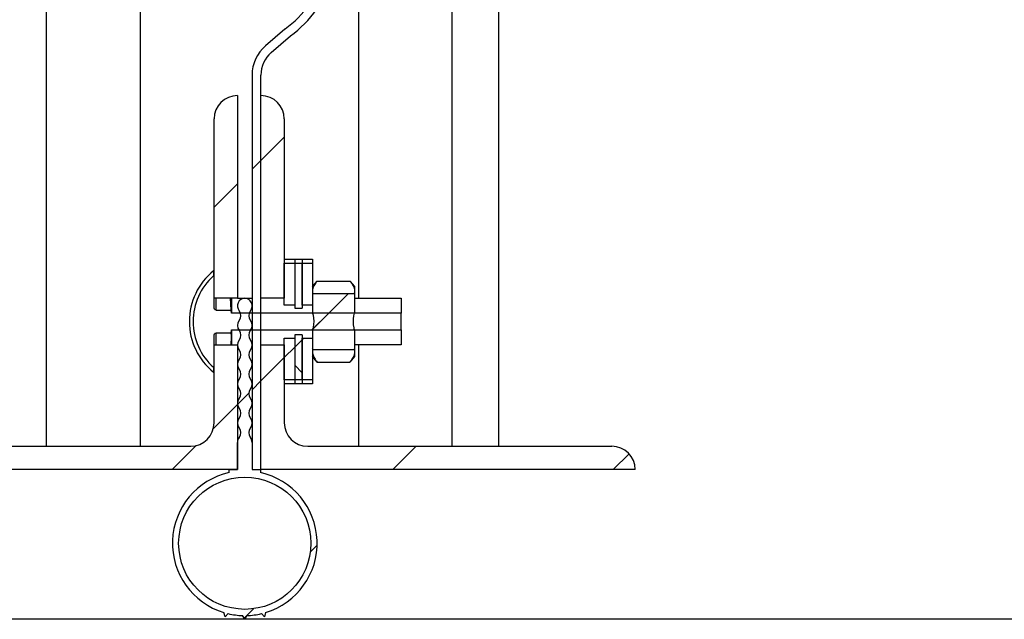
# Model space of a CAD drawing. Header units: inches. Extents: x 170 to 284, y 215 to 248.
# Tile 392 of 656: x 210.762 to 211.032, y 220.092 to 220.256. Entities that reach past the tile are written whole.
import ezdxf

# ---------------------------------------------------------------- set-up
doc = ezdxf.new("R2010")
doc.units = ezdxf.units.IN
doc.header["$LTSCALE"] = 0.25
doc.header["$MEASUREMENT"] = 0
doc.layers.add('ANNOTATIONS', color=1, linetype='Continuous')
doc.layers.add('RH FRONT OF HOOD', color=7, linetype='Continuous')
doc.styles.add('ARIAL', font='arial.ttf', dxfattribs={"height": 0.09375})
doc.dimstyles.new('STANDARD$0', dxfattribs={"dimtxt": 0.09375, "dimasz": 0.09375, "dimexe": 0.03125, "dimexo": 0.046875, "dimgap": 0.09, "dimtad": 0, "dimtih": 1, "dimtoh": 1, "dimdec": 4, "dimzin": 0, "dimdsep": 46, "dimtxsty": 'ARIAL', "dimcen": 0.09, "dimadec": 0, "dimazin": 0, "dimtfac": 1, "dimtdec": 4, "dimtofl": 0, "dimtmove": 0, "dimatfit": 1, "dimfxl": 1, "dimtolj": 1, "dimtzin": 0, "dimarcsym": 0})
pattern_1 = [(45, (200.7563139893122, 218.4993357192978), (-0.03026527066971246, 0.03026527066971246), [])]

# ---------------------------------------------------------------- blocks, each defined once
blk = doc.blocks.new('*D132')
at = {"layer": 'ANNOTATIONS', "color": 0, "lineweight": -2, "transparency": 16777216}
for p, q in [((210.8125819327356, 224.1544254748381), (212.2530253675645, 224.1544254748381)), ((212.2217753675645, 224.0606754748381), (212.2217753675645, 222.3404997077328)), ((212.2217753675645, 220.1854637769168), (212.2217753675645, 221.9056395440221)), ((211.491250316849, 220.0917137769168), (212.2530253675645, 220.0917137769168))]:
    blk.add_line(p, q, dxfattribs=at)
at = {"layer": 'ANNOTATIONS', "color": 0, "transparency": 16777216}
for points in [[(212.2061503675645, 224.0606754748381), (212.2374003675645, 224.0606754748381), (212.2217753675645, 224.1544254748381)], [(212.2061503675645, 220.1854637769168), (212.2374003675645, 220.1854637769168), (212.2217753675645, 220.0917137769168)]]:
    blk.add_solid(points, dxfattribs=at)
at = {"layer": 'defpoints', "color": 0, "transparency": 16777216}
for p in [(210.7657069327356, 224.1544254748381), (211.444375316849, 220.0917137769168), (212.2217753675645, 220.0917137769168)]:
    blk.add_point(p, dxfattribs=at)
at = {"layer": 'ANNOTATIONS', "color": 0, "transparency": 16777216, "insert": (212.2217753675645, 222.1230696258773), "char_height": 0.09375, "attachment_point": 5, "style": 'ARIAL'}
blk.add_mtext('\\A1;OPENING\\PHEIGHT', dxfattribs=at)

msp = doc.modelspace()

# ---------------------------------------------------------------- hatches: boundary and pattern name
at = {"layer": 'RH FRONT OF HOOD'}
h = msp.add_hatch(dxfattribs=at)
h.set_pattern_fill('ANSI32', color=256, scale=0.34241245, angle=2.8e-322, style=0)
h.set_pattern_definition([(45, (200.7563139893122, 218.4993357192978), (-0.09079581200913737, 0.09079581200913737), []), (45, (200.8168445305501, 218.4993357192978), (-0.09079581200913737, 0.09079581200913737), [])])
edge = h.paths.add_edge_path(flags=0)
edge.add_arc((210.829581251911, 220.2757640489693), 0.01588793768, 433.69030225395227, 472.4705806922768, ccw=False)
edge.add_arc((210.827355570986, 220.2709360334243), 0.02116108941, 398.1045307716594, 431.5771717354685, ccw=False)
edge.add_arc((210.830779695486, 220.2727508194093), 0.01736031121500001, 345.18024813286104, 400.3658533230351, ccw=False)
edge.add_arc((210.817939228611, 220.2769282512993), 0.030851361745, 305.83030380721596, 343.77953759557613, ccw=False)
edge.add_line((210.8359992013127, 220.2519153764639), (210.8307141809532, 220.2473327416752))
edge.add_arc((210.8360874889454, 220.2411358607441), 0.008202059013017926, 490.9285193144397, 540.0000000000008)
edge.add_line((210.8278854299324, 220.2411358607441), (210.8278854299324, 220.1328032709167))
edge.add_line((210.8278854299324, 220.1328032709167), (210.8254654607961, 220.1328032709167))
edge.add_line((210.8254654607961, 220.1328032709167), (210.8254654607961, 220.241135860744))
edge.add_arc((210.8360874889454, 220.2411358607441), 0.01062202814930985, 490.9285193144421, 540, ccw=False)
edge.add_line((210.8291288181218, 220.2491610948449), (210.8344138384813, 220.2537437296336))
edge.add_line((210.8344138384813, 220.2537437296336), (210.8345118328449, 220.2538191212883))
edge.add_arc((210.817939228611, 220.2769282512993), 0.0284373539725, 305.6460216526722, 343.7190675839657)
edge.add_arc((210.830779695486, 220.2727508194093), 0.01494630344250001, 345.2914408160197, 400.5471921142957)
edge.add_arc((210.827355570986, 220.2709360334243), 0.0187470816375, 397.9578745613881, 431.4396159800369)
edge.add_arc((210.829581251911, 220.2757640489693), 0.0134739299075, 433.8775574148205, 472.2736457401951)
edge.add_arc((210.827013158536, 220.2827835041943), 0.006011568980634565, 474.9825325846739, 495.7175736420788)
edge.add_arc((210.836806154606, 220.2755243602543), 0.01816498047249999, 500.8992600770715, 540.0000000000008)
edge.add_arc((210.829581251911, 220.2755243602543), 0.01094007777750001, 180, 270)
edge.add_arc((210.829581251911, 220.2664504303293), 0.001866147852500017, 270, 285.642246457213)
edge.add_line((210.8300844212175, 220.2646533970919), (210.8307353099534, 220.2623287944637))
edge.add_arc((210.829581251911, 220.2664504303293), 0.004280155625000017, 269.9999999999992, 285.6422464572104, ccw=False)
edge.add_arc((210.829581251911, 220.2755243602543), 0.01335408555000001, 179.9999999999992, 269.9999999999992, ccw=False)
edge.add_arc((210.836806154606, 220.2755243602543), 0.020578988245, 500.6113583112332, 540, ccw=False)
edge.add_arc((210.827013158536, 220.2827835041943), 0.008425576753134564, 474.5776671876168, 496.4997109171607, ccw=False)
h = msp.add_hatch(dxfattribs=at)
h.set_pattern_fill('ANSI31', color=256, scale=0.34241245, angle=2.8e-322, style=0)
h.set_pattern_definition(pattern_1)
edge = h.paths.add_edge_path(flags=0)
edge.add_arc((210.8214474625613, 220.2291067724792), 0.006420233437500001, 450, 540, ccw=False)
edge.add_line((210.8214474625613, 220.2355270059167), (210.8214474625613, 220.1798849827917))
edge.add_line((210.8214474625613, 220.1798849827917), (210.8150272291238, 220.1798849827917))
edge.add_line((210.8150272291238, 220.1798849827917), (210.8150272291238, 220.2291067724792))
h = msp.add_hatch(dxfattribs=at)
h.set_pattern_fill('ANSI31', color=256, scale=0.34241245, angle=2.8e-322, style=0)
h.set_pattern_definition(pattern_1)
edge = h.paths.add_edge_path(flags=0)
edge.add_arc((210.8278854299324, 220.2291067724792), 0.006420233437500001, 360, 450, ccw=False)
edge.add_line((210.8343056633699, 220.2291067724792), (210.8343056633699, 220.1798849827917))
edge.add_line((210.8343056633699, 220.1798849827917), (210.8278854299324, 220.1798849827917))
edge.add_line((210.8278854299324, 220.1798849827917), (210.8278854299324, 220.2355270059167))
h = msp.add_hatch(dxfattribs=at)
h.set_pattern_fill('ANSI31', color=256, scale=0.34241245, style=0)
h.set_pattern_definition(pattern_1)
edge = h.paths.add_edge_path(flags=0)
edge.add_line((210.8150272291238, 220.1695265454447), (210.8150272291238, 220.1608999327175))
edge.add_line((210.8150272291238, 220.1608999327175), (210.8148560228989, 220.1608999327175))
edge.add_arc((210.8262100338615, 220.1734647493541), 0.01693482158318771, 132.1020783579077, 227.8979216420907, ccw=False)
edge.add_line((210.8148560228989, 220.1860295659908), (210.8150272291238, 220.1860295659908))
edge.add_line((210.8150272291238, 220.1860295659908), (210.8150272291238, 220.1774029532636))
edge.add_ellipse((210.8155750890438, 220.1774029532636), major_axis=(2.097565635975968e-17, 0.0007747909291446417), ratio=0.707106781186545, start_angle=90.0000000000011, end_angle=180.0000000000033)
edge.add_line((210.8155750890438, 220.1766281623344), (210.8197097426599, 220.1766281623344))
edge.add_spline(control_points=[(210.8197097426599, 220.1766281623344), (210.8197577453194, 220.1763457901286), (210.8198008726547, 220.1760625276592), (210.8198381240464, 220.1757785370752)], knot_values=[0.004061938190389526, 0.004061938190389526, 0.004061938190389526, 0.004061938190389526, 0.004698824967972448, 0.004698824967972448, 0.004698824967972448, 0.004698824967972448], weights=[1, 1, 1, 1], degree=3, periodic=0)
edge.add_line((210.8198381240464, 220.1757785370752), (210.8663890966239, 220.1757785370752))
edge.add_line((210.8663890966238, 220.1757785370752), (210.8663890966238, 220.171150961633))
edge.add_line((210.8663890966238, 220.1711509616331), (210.8198381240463, 220.1711509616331))
edge.add_spline(control_points=[(210.8198381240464, 220.1711509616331), (210.8198008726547, 220.1708669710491), (210.8197577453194, 220.1705837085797), (210.8197097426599, 220.1703013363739)], knot_values=[0.00811997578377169, 0.00811997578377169, 0.00811997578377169, 0.00811997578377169, 0.008758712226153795, 0.008758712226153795, 0.008758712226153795, 0.008758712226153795], weights=[1, 1, 1, 1], degree=3, periodic=0)
edge.add_line((210.8197097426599, 220.1703013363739), (210.8155750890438, 220.1703013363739))
edge.add_ellipse((210.8155750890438, 220.1695265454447), major_axis=(1.039300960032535e-17, 0.0007747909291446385), ratio=0.7071067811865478, start_angle=0, end_angle=90.00000000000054)
h = msp.add_hatch(dxfattribs=at)
h.set_pattern_fill('ANSI31', color=256, scale=0.34241245, style=0)
h.set_pattern_definition(pattern_1)
edge = h.paths.add_edge_path(flags=0)
edge.add_arc((210.8233253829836, 220.1670485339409), 0.002140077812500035, 321.3178125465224, 398.68218745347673, ccw=False)
edge.add_arc((210.8266665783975, 220.1643734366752), 0.002140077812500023, 501.3178125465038, 578.6821874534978)
edge.add_arc((210.8233253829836, 220.1616983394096), 0.002140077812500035, 321.3178125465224, 398.68218745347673, ccw=False)
edge.add_arc((210.8266665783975, 220.159023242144), 0.002140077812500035, 501.3178125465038, 578.6821874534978)
edge.add_arc((210.8233253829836, 220.1563481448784), 0.002140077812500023, 321.3178125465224, 398.68218745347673, ccw=False)
edge.add_arc((210.8266665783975, 220.1536730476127), 0.002140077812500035, 501.3178125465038, 578.6821874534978)
edge.add_arc((210.8233253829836, 220.1509979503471), 0.002140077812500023, 321.3178125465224, 398.68218745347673, ccw=False)
edge.add_arc((210.8266665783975, 220.1483228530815), 0.002140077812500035, 501.3178125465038, 578.6821874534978)
edge.add_arc((210.8233253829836, 220.1456477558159), 0.002140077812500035, 321.3178125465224, 398.68218745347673, ccw=False)
edge.add_arc((210.8266665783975, 220.1429726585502), 0.002140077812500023, 501.3178125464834, 578.6821874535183)
edge.add_arc((210.8233253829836, 220.1402975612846), 0.002140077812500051, 360, 398.68218745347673, ccw=False)
edge.add_line((210.8254654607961, 220.1402975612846), (210.8254654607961, 220.1328032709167))
edge.add_line((210.8254654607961, 220.1328032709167), (210.8277366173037, 220.1328032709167))
edge.add_line((210.8277366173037, 220.1328032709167), (210.8277366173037, 220.1319941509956))
edge.add_arc((210.8234564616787, 220.1126009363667), 0.0198599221, 286.72629545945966, 437.55412552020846, ccw=False)
edge.add_line((210.8291721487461, 220.0935812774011), (210.8288624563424, 220.0924254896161))
edge.add_line((210.8288624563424, 220.0924254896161), (210.828016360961, 220.0932715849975))
edge.add_arc((210.8234564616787, 220.1126009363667), 0.01985992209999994, 271.72629545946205, 283.27370454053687, ccw=False)
edge.add_line((210.8240547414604, 220.0927500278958), (210.8234564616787, 220.0917137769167))
edge.add_line((210.8234564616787, 220.0917137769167), (210.822858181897, 220.0927500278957))
edge.add_arc((210.8234564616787, 220.1126009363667), 0.01985992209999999, 256.7262954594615, 268.2737045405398, ccw=False)
edge.add_line((210.8188965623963, 220.0932715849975), (210.8180504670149, 220.0924254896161))
edge.add_line((210.8180504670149, 220.0924254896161), (210.8177407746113, 220.0935812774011))
edge.add_arc((210.8234564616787, 220.1126009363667), 0.0198599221, 102.44587447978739, 253.2737045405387, ccw=False)
edge.add_line((210.8191763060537, 220.1319941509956), (210.8191763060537, 220.1328032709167))
edge.add_line((210.8191763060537, 220.1328032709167), (210.8214474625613, 220.1328032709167))
edge.add_line((210.8214474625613, 220.1328032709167), (210.8214474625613, 220.1402975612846))
edge.add_arc((210.8235875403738, 220.1402975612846), 0.002140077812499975, 501.3178125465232, 540, ccw=False)
edge.add_arc((210.8202463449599, 220.1429726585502), 0.002140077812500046, 321.3178125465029, 398.6821874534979)
edge.add_arc((210.8235875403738, 220.1456477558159), 0.002140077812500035, 141.3178125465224, 218.682187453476, ccw=False)
edge.add_arc((210.8202463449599, 220.1483228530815), 0.002140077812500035, 321.3178125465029, 398.6821874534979)
edge.add_arc((210.8235875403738, 220.1509979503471), 0.002140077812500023, 141.3178125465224, 218.682187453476, ccw=False)
edge.add_arc((210.8202463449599, 220.1536730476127), 0.002140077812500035, 321.3178125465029, 398.6821874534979)
edge.add_arc((210.8235875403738, 220.1563481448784), 0.002140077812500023, 141.3178125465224, 218.682187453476, ccw=False)
edge.add_arc((210.8202463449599, 220.159023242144), 0.002140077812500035, 321.3178125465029, 398.6821874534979)
edge.add_arc((210.8235875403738, 220.1616983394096), 0.002140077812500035, 141.3178125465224, 218.682187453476, ccw=False)
edge.add_arc((210.8202463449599, 220.1643734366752), 0.002140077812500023, 321.3178125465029, 398.6821874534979)
edge.add_arc((210.8235875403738, 220.1670485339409), 0.002140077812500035, 141.3178125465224, 218.682187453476, ccw=False)
edge.add_arc((210.8202463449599, 220.1697236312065), 0.002140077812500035, 321.3178125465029, 398.6821874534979)
edge.add_arc((210.8235875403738, 220.1723987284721), 0.002140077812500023, 141.3178125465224, 218.682187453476, ccw=False)
edge.add_arc((210.8202463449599, 220.1750738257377), 0.002140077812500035, 321.3178125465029, 398.6821874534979)
edge.add_arc((210.8235875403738, 220.1777489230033), 0.002140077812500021, 93.51153575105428, 218.682187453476, ccw=False)
edge.add_arc((210.8233253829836, 220.1777489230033), 0.002140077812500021, 321.3178125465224, 446.48846424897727, ccw=False)
edge.add_arc((210.8266665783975, 220.1750738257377), 0.002140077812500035, 501.3178125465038, 578.6821874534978)
edge.add_arc((210.8233253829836, 220.1723987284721), 0.002140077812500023, 321.3178125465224, 398.68218745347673, ccw=False)
edge.add_arc((210.8266665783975, 220.1697236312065), 0.002140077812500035, 501.3178125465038, 578.6821874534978)
edge = h.paths.add_edge_path(flags=0)
edge.add_arc((210.8234564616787, 220.1126009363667), 0.01814785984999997, 180, 540, ccw=False)
h = msp.add_hatch(dxfattribs=at)
h.set_pattern_fill('ANSI31', color=256, scale=0.34241245, style=0)
h.set_pattern_definition(pattern_1)
edge = h.paths.add_edge_path(flags=0)
edge.add_spline(control_points=[(210.8535009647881, 220.1811173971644), (210.8535285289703, 220.1810768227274), (210.8535560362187, 220.1810362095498), (210.8535834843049, 220.1809955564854)], knot_values=[0.0006109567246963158, 0.0006109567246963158, 0.0006109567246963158, 0.0006109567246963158, 0.0007196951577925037, 0.0007196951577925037, 0.0007196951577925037, 0.0007196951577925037], weights=[1, 1, 1, 1], degree=3, periodic=0)
edge.add_line((210.8535834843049, 220.1809955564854), (210.8535834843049, 220.1757785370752))
edge.add_spline(control_points=[(210.8535834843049, 220.1757785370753), (210.8535221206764, 220.1755353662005), (210.8534686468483, 220.1752900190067), (210.853424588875, 220.1750431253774), (210.8532317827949, 220.1739626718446), (210.8532421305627, 220.1728283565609), (210.8534497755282, 220.171750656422), (210.8534885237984, 220.1715495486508), (210.8535333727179, 220.1713495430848), (210.8535834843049, 220.1711509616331)], knot_values=[0.0145217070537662, 0.0145217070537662, 0.0145217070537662, 0.0145217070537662, 0.01507592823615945, 0.01507592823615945, 0.01507592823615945, 0.01752927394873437, 0.01752927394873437, 0.01752927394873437, 0.01798263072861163, 0.01798263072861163, 0.01798263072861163, 0.01798263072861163], weights=[1, 1, 1, 1, 1, 1, 1, 1, 1, 1], degree=3, periodic=0)
edge.add_line((210.8535834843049, 220.1711509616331), (210.8535834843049, 220.1659339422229))
edge.add_spline(control_points=[(210.8535834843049, 220.1659339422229), (210.8535560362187, 220.1658932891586), (210.8535285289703, 220.165852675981), (210.8535009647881, 220.1658121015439)], knot_values=[0.006185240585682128, 0.006185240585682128, 0.006185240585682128, 0.006185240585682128, 0.00629528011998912, 0.00629528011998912, 0.00629528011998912, 0.00629528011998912], weights=[1, 1, 1, 1], degree=3, periodic=0)
edge.add_line((210.8535009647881, 220.1658121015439), (210.8421267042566, 220.1658121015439))
edge.add_spline(control_points=[(210.8421267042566, 220.1658121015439), (210.8420991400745, 220.165852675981), (210.842071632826, 220.1658932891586), (210.8420441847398, 220.1659339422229)], knot_values=[0.0006127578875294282, 0.0006127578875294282, 0.0006127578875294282, 0.0006127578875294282, 0.0007217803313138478, 0.0007217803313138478, 0.0007217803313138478, 0.0007217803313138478], weights=[1, 1, 1, 1], degree=3, periodic=0)
edge.add_line((210.8420441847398, 220.1659339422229), (210.8420441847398, 220.1711509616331))
edge.add_line((210.8420441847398, 220.1711509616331), (210.8420784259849, 220.1711509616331))
edge.add_spline(control_points=[(210.8420784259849, 220.1711509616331), (210.8421397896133, 220.1713941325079), (210.8421932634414, 220.1716394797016), (210.8422373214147, 220.171886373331), (210.8424301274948, 220.1729668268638), (210.842419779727, 220.1741011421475), (210.8422121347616, 220.1751788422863), (210.8421733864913, 220.1753799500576), (210.8421285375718, 220.1755799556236), (210.8420784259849, 220.1757785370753)], knot_values=[0.01452170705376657, 0.01452170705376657, 0.01452170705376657, 0.01452170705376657, 0.01507592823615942, 0.01507592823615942, 0.01507592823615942, 0.01752927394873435, 0.01752927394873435, 0.01752927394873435, 0.01798263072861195, 0.01798263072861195, 0.01798263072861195, 0.01798263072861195], weights=[1, 1, 1, 1, 1, 1, 1, 1, 1, 1], degree=3, periodic=0)
edge.add_line((210.8420784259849, 220.1757785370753), (210.8420441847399, 220.1757785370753))
edge.add_line((210.8420441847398, 220.1757785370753), (210.8420441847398, 220.1809955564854))
edge.add_spline(control_points=[(210.8420441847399, 220.1809955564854), (210.842071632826, 220.1810362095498), (210.8420991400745, 220.1810768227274), (210.8421267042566, 220.1811173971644)], knot_values=[0.006149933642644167, 0.006149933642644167, 0.006149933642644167, 0.006149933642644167, 0.006259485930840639, 0.006259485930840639, 0.006259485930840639, 0.006259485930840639], weights=[1, 1, 1, 1], degree=3, periodic=0)
edge.add_line((210.8421267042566, 220.1811173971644), (210.8535009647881, 220.1811173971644))
h = msp.add_hatch(dxfattribs=at)
h.set_pattern_fill('ANSI31', color=256, scale=0.34241245, style=0)
h.set_pattern_definition(pattern_1)
h.paths.add_polyline_path([(210.8343056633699, 220.1574257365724), (210.8343056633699, 220.168951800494), (210.8371476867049, 220.168951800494), (210.8371476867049, 220.1574257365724)], flags=0)
h = msp.add_hatch(dxfattribs=at)
h.set_pattern_fill('ANSI37', color=256, scale=0.34241245, angle=2.8e-322, style=0)
h.set_pattern_definition([(45, (200.7563139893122, 218.4993357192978), (-0.03026527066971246, 0.03026527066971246), []), (135, (200.7563139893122, 218.4993357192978), (-0.03026527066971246, -0.03026527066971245), [])])
h.paths.add_polyline_path([(210.8392021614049, 220.1698031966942), (210.8392021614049, 220.1574257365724), (210.8371476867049, 220.1574257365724), (210.8371476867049, 220.1698031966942)], flags=0)
h = msp.add_hatch(dxfattribs=at)
h.set_pattern_fill('ANSI31', color=256, scale=0.34241245, style=0)
h.set_pattern_definition(pattern_1)
h.paths.add_polyline_path([(210.8392021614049, 220.1574257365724), (210.8392021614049, 220.1689518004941), (210.8420441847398, 220.1689518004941), (210.8420441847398, 220.1574257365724)], flags=0)
h = msp.add_hatch(dxfattribs=at)
h.set_pattern_fill('ANSI31', color=256, scale=0.34241245, angle=2.8e-322, style=0)
h.set_pattern_definition(pattern_1)
edge = h.paths.add_edge_path(flags=0)
edge.add_arc((210.7251439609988, 220.1328032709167), 0.006420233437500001, 450, 540, ccw=False)
edge.add_line((210.7251439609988, 220.1392235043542), (210.8086069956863, 220.1392235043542))
edge.add_arc((210.8086069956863, 220.1456437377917), 0.006420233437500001, 270, 360)
edge.add_line((210.8150272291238, 220.1456437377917), (210.8150272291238, 220.1670445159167))
edge.add_line((210.8150272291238, 220.1670445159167), (210.8214474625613, 220.1670445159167))
edge.add_line((210.8214474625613, 220.1670445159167), (210.8214474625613, 220.1328032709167))
edge.add_line((210.8214474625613, 220.1328032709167), (210.7187237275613, 220.1328032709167))
h = msp.add_hatch(dxfattribs=at)
h.set_pattern_fill('ANSI31', color=256, scale=0.34241245, angle=2.8e-322, style=0)
h.set_pattern_definition(pattern_1)
edge = h.paths.add_edge_path(flags=0)
edge.add_arc((210.9241889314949, 220.1328032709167), 0.006420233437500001, 360, 450, ccw=False)
edge.add_line((210.9306091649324, 220.1328032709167), (210.8278854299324, 220.1328032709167))
edge.add_line((210.8278854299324, 220.1328032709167), (210.8278854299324, 220.1670445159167))
edge.add_line((210.8278854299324, 220.1670445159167), (210.8343056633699, 220.1670445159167))
edge.add_line((210.8343056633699, 220.1670445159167), (210.8343056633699, 220.1456437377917))
edge.add_arc((210.8407258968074, 220.1456437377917), 0.006420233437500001, 180, 270)
edge.add_line((210.8407258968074, 220.1392235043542), (210.9241889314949, 220.1392235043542))

# ---------------------------------------------------------------- linework, layer by layer
for p, q in [((210.8931489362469, 220.1392235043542), (210.8931489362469, 224.3919861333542)), ((210.8546275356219, 224.3444764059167), (210.8546275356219, 220.1798849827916)), ((210.8803084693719, 224.3444764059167), (210.8803084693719, 220.1392235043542)), ((210.8931489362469, 220.1392235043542), (210.8931489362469, 224.3444764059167)), ((210.7690244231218, 220.1392235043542), (210.7690244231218, 224.2497177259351)), ((210.7947053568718, 220.3691104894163), (210.7947053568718, 220.1392235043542)), ((210.8344138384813, 220.2537437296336), (210.8291288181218, 220.2491610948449)), ((210.8307141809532, 220.2473327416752), (210.8359992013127, 220.2519153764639)), ((210.8345118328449, 220.2538191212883), (210.8344138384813, 220.2537437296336)), ((210.8254654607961, 220.2411358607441), (210.8254654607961, 220.1328032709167)), ((210.8278854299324, 220.1328032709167), (210.8278854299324, 220.2411358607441)), ((210.8214474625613, 220.2355270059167), (210.8214474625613, 220.1798849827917)), ((210.8278854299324, 220.1798849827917), (210.8278854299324, 220.2355270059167)), ((210.8150272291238, 220.1798849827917), (210.8150272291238, 220.2291067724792)), ((210.8343056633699, 220.2291067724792), (210.8343056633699, 220.1798849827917)), ((210.8343056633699, 220.1905853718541), (210.8371476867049, 220.1905853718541)), ((210.8343056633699, 220.1895037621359), (210.8371476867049, 220.1895037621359)), ((210.8343056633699, 220.1779776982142), (210.8343056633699, 220.1895037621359)), ((210.8371476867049, 220.1905853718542), (210.8392021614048, 220.1905853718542)), ((210.8371476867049, 220.1905853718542), (210.8371476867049, 220.189503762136)), ((210.8371476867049, 220.189503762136), (210.8392021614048, 220.189503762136)), ((210.8371476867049, 220.189503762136), (210.8371476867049, 220.1771263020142)), ((210.8371476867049, 220.1895037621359), (210.8371476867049, 220.1779776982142)), ((210.8392021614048, 220.1905853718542), (210.8420441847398, 220.1905853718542)), ((210.8392021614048, 220.1905853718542), (210.8392021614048, 220.189503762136)), ((210.8392021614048, 220.189503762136), (210.8420441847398, 220.189503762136)), ((210.8392021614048, 220.1779776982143), (210.8392021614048, 220.189503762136)), ((210.8392021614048, 220.189503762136), (210.8392021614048, 220.1771263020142)), ((210.8420441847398, 220.1905853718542), (210.8420441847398, 220.189503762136)), ((210.8420441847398, 220.189503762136), (210.8420441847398, 220.1779776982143)), ((210.8148560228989, 220.1873838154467), (210.8150272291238, 220.1873838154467)), ((210.8148560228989, 220.1873838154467), (210.8148560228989, 220.1860295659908)), ((210.8148560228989, 220.1860295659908), (210.8150272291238, 220.1860295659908)), ((210.8150272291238, 220.1774029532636), (210.8150272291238, 220.1860295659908)), ((210.8420441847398, 220.1830865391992), (210.8433282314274, 220.1845750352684)), ((210.8433282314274, 220.1845750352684), (210.8522994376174, 220.1845750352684)), ((210.8522994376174, 220.1845750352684), (210.8535834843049, 220.1830865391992)), ((210.8535834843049, 220.1817974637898), (210.8535009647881, 220.1811173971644)), ((210.8535834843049, 220.1830865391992), (210.8535834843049, 220.1817974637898)), ((210.8535834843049, 220.1817974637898), (210.8535834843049, 220.1809955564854)), ((210.8214474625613, 220.1798849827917), (210.8150272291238, 220.1798849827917)), ((210.8155750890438, 220.1766281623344), (210.8155750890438, 220.1798849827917)), ((210.8197097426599, 220.1766281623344), (210.8195681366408, 220.1798849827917)), ((210.8198381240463, 220.1798849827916), (210.8198381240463, 220.1757785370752)), ((210.8214474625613, 220.1798849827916), (210.8254654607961, 220.1798849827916)), ((210.8343056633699, 220.1798849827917), (210.8278854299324, 220.1798849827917)), ((210.8420441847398, 220.1809955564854), (210.8421267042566, 220.1811173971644)), ((210.8420441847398, 220.1809955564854), (210.8420441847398, 220.1757785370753)), ((210.8535009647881, 220.1811173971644), (210.8421267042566, 220.1811173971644)), ((210.8535834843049, 220.1809955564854), (210.8535009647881, 220.1811173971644)), ((210.8535834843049, 220.1809955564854), (210.8535834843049, 220.1757785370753)), ((210.8535834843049, 220.1798849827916), (210.8663890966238, 220.1798849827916)), ((210.8663890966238, 220.1798849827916), (210.8663890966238, 220.1757785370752)), ((210.8155750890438, 220.1766281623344), (210.8197097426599, 220.1766281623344)), ((210.8198381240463, 220.1757785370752), (210.8197097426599, 220.1766281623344)), ((210.8663890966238, 220.1757785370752), (210.8198381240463, 220.1757785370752)), ((210.8371476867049, 220.1779776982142), (210.8343056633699, 220.1779776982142)), ((210.8371476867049, 220.1771263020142), (210.8392021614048, 220.1771263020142)), ((210.8420441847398, 220.1779776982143), (210.8392021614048, 220.1779776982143)), ((210.8420441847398, 220.1757785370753), (210.8420784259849, 220.1757785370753)), ((210.8663890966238, 220.1711509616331), (210.8663890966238, 220.1757785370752)), ((210.8197097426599, 220.1703013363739), (210.8198381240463, 220.1711509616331)), ((210.8198381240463, 220.1711509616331), (210.8198381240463, 220.1670445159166)), ((210.8198381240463, 220.1711509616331), (210.8663890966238, 220.1711509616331)), ((210.8420784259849, 220.1711509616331), (210.8420441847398, 220.1711509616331)), ((210.8420441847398, 220.1711509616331), (210.8420441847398, 220.1659339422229)), ((210.8535834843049, 220.1711509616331), (210.8535834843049, 220.1659339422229)), ((210.8663890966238, 220.1711509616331), (210.8663890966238, 220.1670445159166)), ((210.8150272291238, 220.1608999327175), (210.8150272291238, 220.1695265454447)), ((210.8197097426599, 220.1703013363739), (210.8155750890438, 220.1703013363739)), ((210.8155750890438, 220.1670445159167), (210.8155750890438, 220.1703013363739)), ((210.8343056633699, 220.168951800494), (210.8371476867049, 220.168951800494)), ((210.8343056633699, 220.1574257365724), (210.8343056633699, 220.168951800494)), ((210.8392021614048, 220.1698031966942), (210.8371476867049, 220.1698031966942)), ((210.8371476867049, 220.1698031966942), (210.8371476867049, 220.1574257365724)), ((210.8371476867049, 220.168951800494), (210.8371476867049, 220.1574257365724)), ((210.8392021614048, 220.1698031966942), (210.8392021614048, 220.1574257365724)), ((210.8392021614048, 220.1689518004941), (210.8420441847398, 220.1689518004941)), ((210.8392021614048, 220.1574257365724), (210.8392021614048, 220.1689518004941)), ((210.8420441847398, 220.1689518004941), (210.8420441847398, 220.1574257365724)), ((210.8150272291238, 220.1670445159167), (210.8214474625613, 220.1670445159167)), ((210.8150272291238, 220.1456437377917), (210.8150272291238, 220.1670445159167)), ((210.8214474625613, 220.1670445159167), (210.8214474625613, 220.1328032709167)), ((210.8278854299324, 220.1670445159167), (210.8343056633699, 220.1670445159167)), ((210.8278854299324, 220.1328032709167), (210.8278854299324, 220.1670445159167)), ((210.8343056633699, 220.1670445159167), (210.8343056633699, 220.1456437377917)), ((210.8421267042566, 220.1658121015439), (210.8420441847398, 220.1659339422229)), ((210.8421267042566, 220.1658121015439), (210.8535009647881, 220.1658121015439)), ((210.8535009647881, 220.1658121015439), (210.8535834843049, 220.1659339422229)), ((210.8663890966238, 220.1670445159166), (210.8535834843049, 220.1670445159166)), ((210.8535834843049, 220.1659339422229), (210.8535834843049, 220.1651320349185)), ((210.8535834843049, 220.1651320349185), (210.8535834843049, 220.1638429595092)), ((210.8546275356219, 220.1670445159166), (210.8546275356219, 220.1392235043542)), ((210.8433282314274, 220.16235446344), (210.8420441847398, 220.1638429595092)), ((210.8433282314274, 220.16235446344), (210.8522994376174, 220.16235446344)), ((210.8535834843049, 220.1638429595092), (210.8522994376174, 220.16235446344)), ((210.8148560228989, 220.1608999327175), (210.8148560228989, 220.1595456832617)), ((210.8150272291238, 220.1608999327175), (210.8148560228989, 220.1608999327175)), ((210.8150272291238, 220.1595456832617), (210.8148560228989, 220.1595456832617)), ((210.8371476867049, 220.1574257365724), (210.8343056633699, 220.1574257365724)), ((210.8392021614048, 220.1574257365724), (210.8371476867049, 220.1574257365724)), ((210.8371476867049, 220.1574257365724), (210.8371476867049, 220.1563441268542)), ((210.8392021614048, 220.1574257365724), (210.8392021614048, 220.1563441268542)), ((210.8420441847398, 220.1574257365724), (210.8392021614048, 220.1574257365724)), ((210.8420441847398, 220.1574257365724), (210.8420441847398, 220.1563441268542)), ((210.8371476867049, 220.1563441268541), (210.8343056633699, 220.1563441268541)), ((210.8392021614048, 220.1563441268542), (210.8371476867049, 220.1563441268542)), ((210.8420441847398, 220.1563441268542), (210.8392021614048, 220.1563441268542)), ((210.7251439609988, 220.1392235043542), (210.8086069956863, 220.1392235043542)), ((210.8214474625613, 220.1328032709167), (210.8214474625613, 220.1402975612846)), ((210.8254654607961, 220.1402975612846), (210.8254654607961, 220.1328032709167)), ((210.8407258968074, 220.1392235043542), (210.9241889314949, 220.1392235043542)), ((210.8214474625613, 220.1328032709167), (210.7187237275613, 220.1328032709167)), ((210.8191763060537, 220.1319941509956), (210.8191763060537, 220.1328032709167)), ((210.8191763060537, 220.1328032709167), (210.8214474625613, 220.1328032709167)), ((210.8254654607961, 220.1328032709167), (210.8277366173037, 220.1328032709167)), ((210.8254654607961, 220.1328032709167), (210.8278854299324, 220.1328032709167)), ((210.8277366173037, 220.1328032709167), (210.8277366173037, 220.1319941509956)), ((210.9306091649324, 220.1328032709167), (210.8278854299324, 220.1328032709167)), ((210.8180504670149, 220.0924254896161), (210.8177407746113, 220.0935812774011)), ((210.8188965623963, 220.0932715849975), (210.8180504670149, 220.0924254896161)), ((210.8234564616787, 220.0917137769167), (210.822858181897, 220.0927500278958)), ((210.8240547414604, 220.0927500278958), (210.8234564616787, 220.0917137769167)), ((210.8288624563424, 220.0924254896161), (210.828016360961, 220.0932715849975)), ((210.8291721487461, 220.0935812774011), (210.8288624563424, 220.0924254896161)), ((212.3647194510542, 220.0917137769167), (209.5781848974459, 220.0917137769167))]:
    msp.add_line(p, q, dxfattribs=at)
msp.add_circle((210.8234564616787, 220.1126009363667), 0.0181478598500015, dxfattribs=at)
for centre, radius, start, end in [((210.817939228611, 220.2769282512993), 0.02843735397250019, 305.6460216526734, 343.7190675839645), ((210.817939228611, 220.2769282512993), 0.03085136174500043, 305.8303038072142, 343.7795375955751), ((210.8360874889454, 220.2411358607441), 0.01062202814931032, 130.9285193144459, 180), ((210.8360874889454, 220.2411358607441), 0.008202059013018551, 130.9285193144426, 180), ((210.8214474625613, 220.2291067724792), 0.006420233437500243, 90, 180), ((210.8278854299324, 220.2291067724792), 0.006420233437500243, 0, 90), ((210.8262100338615, 220.1734647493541), 0.01796257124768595, 129.204690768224, 179.9999999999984), ((210.8262100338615, 220.1734647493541), 0.01693482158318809, 132.1020783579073, 227.8979216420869), ((210.8235875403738, 220.1777489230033), 0.002140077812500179, 93.51153575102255, 218.68218745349), ((210.8233253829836, 220.1777489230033), 0.002140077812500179, 321.3178125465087, 86.48846424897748), ((210.8202463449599, 220.1750738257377), 0.002140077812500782, 321.3178125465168, 38.68218745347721), ((210.8266665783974, 220.1750738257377), 0.002140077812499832, 141.3178125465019, 218.6821874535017), ((210.8262100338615, 220.1734647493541), 0.01796257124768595, 179.9999999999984, 230.7953092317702), ((210.8235875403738, 220.1723987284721), 0.002140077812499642, 141.3178125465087, 218.6821874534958), ((210.8233253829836, 220.1723987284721), 0.002140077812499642, 321.317812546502, 38.68218745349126), ((210.8202463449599, 220.1697236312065), 0.002140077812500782, 321.3178125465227, 38.68218745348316), ((210.8266665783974, 220.1697236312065), 0.002140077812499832, 141.317812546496, 218.6821874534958), ((210.8235875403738, 220.1670485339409), 0.002140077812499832, 141.3178125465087, 218.6821874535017), ((210.8233253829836, 220.1670485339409), 0.002140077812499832, 321.3178125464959, 38.68218745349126), ((210.8202463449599, 220.1643734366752), 0.002140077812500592, 321.3178125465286, 38.68218745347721), ((210.8266665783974, 220.1643734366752), 0.002140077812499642, 141.3178125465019, 218.68218745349), ((210.8235875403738, 220.1616983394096), 0.002140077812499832, 141.317812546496, 218.6821874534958), ((210.8233253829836, 220.1616983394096), 0.002140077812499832, 321.317812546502, 38.68218745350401), ((210.8202463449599, 220.159023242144), 0.002140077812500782, 321.3178125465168, 38.68218745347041), ((210.8266665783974, 220.159023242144), 0.002140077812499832, 141.3178125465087, 218.6821874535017), ((210.8235875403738, 220.1563481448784), 0.002140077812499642, 141.3178125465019, 218.68218745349), ((210.8233253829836, 220.1563481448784), 0.002140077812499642, 321.3178125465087, 38.68218745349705), ((210.8202463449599, 220.1536730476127), 0.002140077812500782, 321.3178125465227, 38.68218745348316), ((210.8266665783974, 220.1536730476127), 0.002140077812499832, 141.317812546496, 218.6821874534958), ((210.8235875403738, 220.1509979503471), 0.002140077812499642, 141.3178125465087, 218.6821874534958), ((210.8233253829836, 220.1509979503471), 0.002140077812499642, 321.317812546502, 38.68218745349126), ((210.8202463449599, 220.1483228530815), 0.002140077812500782, 321.3178125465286, 38.68218745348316), ((210.8266665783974, 220.1483228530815), 0.002140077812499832, 141.317812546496, 218.68218745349), ((210.8235875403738, 220.1456477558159), 0.002140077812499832, 141.317812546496, 218.6821874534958), ((210.8233253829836, 220.1456477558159), 0.002140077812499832, 321.317812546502, 38.68218745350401), ((210.8086069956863, 220.1456437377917), 0.006420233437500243, 270, 0), ((210.8202463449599, 220.1429726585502), 0.002140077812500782, 321.3178125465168, 38.68218745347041), ((210.8266665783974, 220.1429726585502), 0.002140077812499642, 141.3178125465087, 218.6821874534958), ((210.8407258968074, 220.1456437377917), 0.006420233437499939, 180, 270), ((210.8235875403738, 220.1402975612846), 0.002140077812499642, 141.3178125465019, 179.9999999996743), ((210.8233253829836, 220.1402975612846), 0.002140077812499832, 3.256887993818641e-10, 38.68218745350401), ((210.9241889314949, 220.1328032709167), 0.006420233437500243, 6.513775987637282e-11, 90), ((210.8234564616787, 220.1126009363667), 0.01985992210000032, 102.4458744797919, 253.2737045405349), ((210.8234564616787, 220.1126009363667), 0.01985992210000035, 286.7262954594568, 77.55412552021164), ((210.8234564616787, 220.1126009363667), 0.01985992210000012, 256.7262954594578, 268.2737045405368), ((210.8234564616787, 220.1126009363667), 0.01985992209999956, 271.7262954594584, 283.2737045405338)]:
    msp.add_arc(centre, radius, start, end, dxfattribs=at)
at = {"layer": 'RH FRONT OF HOOD', "extrusion": (0, 0, -1)}
for centre, major_axis, ratio, start_param, end_param in [((210.8155750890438, 220.1774029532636), (0, 0.000774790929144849), 0.7071067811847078, 3.141592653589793, 4.712388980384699), ((210.8155750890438, 220.1695265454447), (0, 0.0007747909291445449), 0.7071067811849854, 4.712388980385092, 6.283185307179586)]:
    msp.add_ellipse(centre, major_axis=major_axis, ratio=ratio, start_param=start_param, end_param=end_param, dxfattribs=at)
at = {"layer": 'RH FRONT OF HOOD'}
for points, knots in [([(210.8433282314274, 220.1845750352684), (210.8429912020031, 220.1841434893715), (210.8423048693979, 220.1832646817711), (210.8420466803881, 220.1823041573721), (210.8420442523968, 220.181811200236), (210.8420441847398, 220.1817974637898)], [0, 0, 0, 0, 0.4839977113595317, 0.9856213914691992, 1, 1, 1, 1]), ([(210.8522994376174, 220.1845750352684), (210.8526364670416, 220.1841434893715), (210.8533227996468, 220.1832646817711), (210.8535809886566, 220.1823041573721), (210.8535834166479, 220.181811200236), (210.8535834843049, 220.1817974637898)], [0, 0, 0, 0, 0.4839977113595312, 0.9856213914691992, 1, 1, 1, 1]), ([(210.8420784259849, 220.1757785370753), (210.8421253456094, 220.1755792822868), (210.8424236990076, 220.1743122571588), (210.8424395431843, 220.1727081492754), (210.8421350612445, 220.1713951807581), (210.8420784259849, 220.1711509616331)], [0, 0, 0, 0, 0.1318676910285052, 0.8385227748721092, 1, 1, 1, 1]), ([(210.8535834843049, 220.1711509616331), (210.8535365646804, 220.1713502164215), (210.8532382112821, 220.1726172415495), (210.8532223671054, 220.174221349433), (210.8535268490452, 220.1755343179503), (210.8535834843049, 220.1757785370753)], [0, 0, 0, 0, 0.1318676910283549, 0.8385227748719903, 1, 1, 1, 1]), ([(210.8195826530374, 220.1670445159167), (210.8196486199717, 220.1673064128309), (210.8199191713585, 220.1683805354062), (210.819799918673, 220.1694742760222), (210.8197097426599, 220.1703013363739)], [0, 0, 0, 0, 0.2438240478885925, 1, 1, 1, 1]), ([(210.8421267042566, 220.1658121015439), (210.8420871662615, 220.1655993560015), (210.8420450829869, 220.1653729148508), (210.8420442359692, 220.1651457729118), (210.8420441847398, 220.1651320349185)], [0, 0, 0, 0, 0.9395180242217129, 1, 1, 1, 1]), ([(210.8420441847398, 220.1651320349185), (210.8420929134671, 220.1647437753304), (210.842192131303, 220.1639532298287), (210.8427673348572, 220.1630327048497), (210.843201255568, 220.1625080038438), (210.8433282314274, 220.16235446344)], [0, 0, 0, 0, 0.4057211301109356, 0.826099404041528, 1, 1, 1, 1]), ([(210.8535834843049, 220.1651320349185), (210.8535347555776, 220.1647437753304), (210.8534355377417, 220.1639532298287), (210.8528603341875, 220.1630327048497), (210.8524264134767, 220.1625080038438), (210.8522994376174, 220.16235446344)], [0, 0, 0, 0, 0.4057211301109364, 0.8260994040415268, 1, 1, 1, 1]), ([(210.8535009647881, 220.1658121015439), (210.8535405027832, 220.1655993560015), (210.8535825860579, 220.1653729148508), (210.8535834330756, 220.1651457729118), (210.8535834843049, 220.1651320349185)], [0, 0, 0, 0, 0.9395180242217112, 1, 1, 1, 1])]:
    msp.add_open_spline(points, degree=3, knots=knots, dxfattribs=at)

# ---------------------------------------------------------------- dimensions: what is measured, and where the dimension line sits
at = {"layer": 'ANNOTATIONS'}
dim = msp.add_linear_dim(base=(212.2217753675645, 220.0917137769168), p1=(210.7657069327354, 224.154425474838), p2=(211.4443753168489, 220.0917137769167), angle=90, text='OPENING\\PHEIGHT', dimstyle='STANDARD$0', dxfattribs=at)
dim.commit()
dim.dimension.update_dxf_attribs({"geometry": '*D132', "text_midpoint": (212.2217753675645, 222.1230696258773)})

doc.saveas('drawing.dxf')
